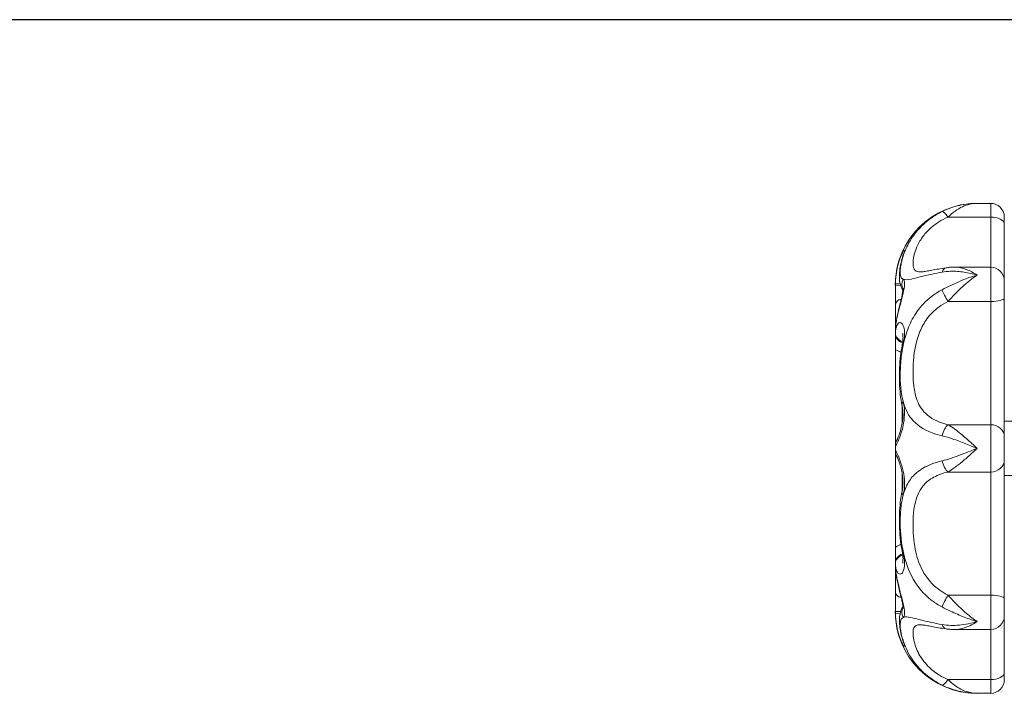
# Model space of a CAD drawing. Header units: millimetres. Extents: x 60394 to 199354, y 20895 to 166073.
# Tile 532 of 565: x 95098 to 95213, y 161250 to 161328. Entities that reach past the tile are written whole.
import ezdxf

# ---------------------------------------------------------------- set-up
doc = ezdxf.new("R2010")
doc.units = ezdxf.units.MM
doc.layers.add('UT_ZARIZENI - ZDROJ TEPLA', color=3, linetype='Continuous', lineweight=35)

msp = doc.modelspace()

# ---------------------------------------------------------------- linework, layer by layer
msp.add_line((97410.37, 161328.15), (94934.18, 161328.15))
at = {"layer": 'UT_ZARIZENI - ZDROJ TEPLA', "lineweight": 13}
for p, q in [((95209.48, 161306.73), (95211.07, 161306.73)), ((95211.07, 161305.13), (95211.07, 161306.73)), ((95206.09, 161305.13), (95211.07, 161305.13)), ((95211.07, 161305.13), (95211.07, 161299.29)), ((95212.66, 161305.14), (95212.66, 161304.34)), ((95212.66, 161302.66), (95212.66, 161304.34)), ((95212.66, 161297.7), (95212.66, 161302.66)), ((95206.88, 161299.29), (95211.07, 161299.29)), ((95211.07, 161295.28), (95211.07, 161299.29)), ((95200.51, 161297.39), (95199.96, 161297.4)), ((95212.66, 161297.7), (95212.66, 161295.69)), ((95199.96, 161297.2), (95199.96, 161294.82)), ((95200.56, 161297.2), (95199.96, 161297.2)), ((95206.09, 161295.28), (95211.07, 161295.28)), ((95211.07, 161295.28), (95211.07, 161280.91)), ((95212.66, 161293.71), (95212.66, 161295.69)), ((95199.96, 161294.82), (95199.96, 161291.8)), ((95212.66, 161280.66), (95212.66, 161293.71)), ((95199.96, 161291.8), (95199.96, 161291.44)), ((95199.96, 161291.44), (95199.96, 161289.76)), ((95199.96, 161289.76), (95199.96, 161278.41)), ((95200.75, 161281.11), (95200.75, 161283.07)), ((95212.66, 161281.33), (95219.01, 161281.33)), ((95206.09, 161280.91), (95211.07, 161280.91)), ((95211.07, 161275.39), (95211.07, 161280.91)), ((95212.66, 161279.53), (95212.66, 161280.66)), ((95212.66, 161279.53), (95212.66, 161276.77)), ((95199.96, 161278.41), (95199.96, 161277.9)), ((95199.96, 161277.9), (95199.96, 161266.55)), ((95212.66, 161275.65), (95212.66, 161276.77)), ((95212.66, 161262.6), (95212.66, 161275.65)), ((95200.75, 161273.23), (95200.75, 161275.19)), ((95206.09, 161275.39), (95211.07, 161275.39)), ((95211.07, 161275.39), (95211.07, 161261.03)), ((95212.66, 161274.98), (95219.01, 161274.98)), ((95199.96, 161266.55), (95199.96, 161264.86)), ((95199.96, 161264.86), (95199.96, 161264.5)), ((95199.96, 161264.5), (95199.96, 161261.48)), ((95212.66, 161260.61), (95212.66, 161262.6)), ((95199.96, 161261.48), (95199.96, 161259.1)), ((95206.09, 161261.03), (95211.07, 161261.03)), ((95211.07, 161257.02), (95211.07, 161261.03)), ((95212.66, 161260.61), (95212.66, 161258.6)), ((95199.96, 161259.1), (95200.56, 161259.1)), ((95199.96, 161258.9), (95200.51, 161258.92)), ((95212.66, 161253.65), (95212.66, 161258.6)), ((95206.88, 161257.02), (95211.07, 161257.02)), ((95211.07, 161257.02), (95211.07, 161251.18)), ((95212.66, 161251.96), (95212.66, 161253.65)), ((95212.66, 161251.96), (95212.66, 161251.16)), ((95206.09, 161251.18), (95211.07, 161251.18)), ((95211.07, 161249.58), (95211.07, 161251.18)), ((95209.48, 161249.58), (95211.07, 161249.58))]:
    msp.add_line(p, q, dxfattribs=at)
for centre, radius, start, end in [((95209.48, 161297.2), 9.53, 90, 180), ((95211.07, 161305.14), 1.59, 0, 90), ((95211.07, 161297.7), 1.59, 0, 90), ((95201.55, 161278.41), 1.59, 148.5965, 180), ((95201.55, 161277.9), 1.59, 180, 211.4014), ((95209.48, 161259.1), 9.53, 180, 270), ((95211.07, 161258.6), 1.59, 270, 0), ((95211.07, 161251.16), 1.59, 270, 0)]:
    msp.add_arc(centre, radius, start, end, dxfattribs=at)
for centre, major_axis, ratio, start_param, end_param in [((95206.09, 161304.34), (-0.7, 1.43), 0.243422, 5.174366, 6.234189), ((95211.07, 161304.34), (1.59, 0), 0.496133, 0, 1.570796), ((95202.29, 161299.92), (-1.52, 0.46), 0.792584, 6.117883, 6.283185), ((95206.09, 161297.64), (-0.23, 1.57), 0.47335, 0, 0.756484), ((95202.29, 161297.3), (-1.02, -1.22), 0.973041, 5.020434, 5.800547), ((95206.09, 161295.69), (0.76, -1.39), 0.129099, 3.885889, 4.945712), ((95211.07, 161295.69), (1.59, 0), 0.263124, 4.712389, 6.283185), ((95201.55, 161291.92), (-1.59, 0.05), 0.706954, 0, 0.020535), ((95208.35, 161291.78), (-8.39, 0.06), 0.813729, 6.265351, 6.289304), ((95201.55, 161291.56), (-1.59, 0.05), 0.706954, 0.021089, 1.105897), ((95201.55, 161291.44), (-1.59, 0), 0.707107, 0, 1.075158), ((95202.29, 161289.79), (-1.56, 0.28), 0.147842, 5.908808, 6.283185), ((95202.29, 161283.46), (-1.55, -0.35), 0.583503, 5.752329, 6.283185), ((95206.09, 161279.53), (0.43, 1.53), 0.425996, 0.580425, 1.640248), ((95211.07, 161279.53), (1.59, 0), 0.868247, 0, 1.570796), ((95201.55, 161278.41), (0, -1.59), 0.999783, 4.173803, 4.712112), ((95201.55, 161277.9), (0, 1.59), 0.999783, 1.571073, 2.109371), ((95206.09, 161276.77), (0.43, -1.53), 0.425996, 4.642937, 5.70276), ((95211.07, 161276.77), (1.59, 0), 0.868247, 4.712389, 6.283185), ((95202.29, 161272.84), (-1.55, 0.35), 0.583503, 0, 0.530856), ((95201.55, 161264.86), (-1.59, 0), 0.707107, 5.207963, 6.283185), ((95201.55, 161264.75), (-1.59, -0.05), 0.706954, 5.177241, 6.262096), ((95202.29, 161266.51), (-1.56, -0.28), 0.147842, 0, 0.374378), ((95208.35, 161264.52), (-8.39, -0.04), 0.813723, 6.279118, 6.303072), ((95201.55, 161264.38), (-1.59, -0.05), 0.706954, 6.26265, 6.283185), ((95206.09, 161260.61), (0.76, 1.39), 0.129099, 1.337474, 2.397296), ((95211.07, 161260.61), (1.59, 0), 0.263124, 0, 1.570796), ((95202.29, 161259), (1.02, -1.22), 0.973041, 3.624272, 4.404343), ((95206.09, 161258.66), (-0.23, -1.57), 0.47335, 5.526701, 6.283185), ((95202.29, 161256.38), (-1.52, -0.46), 0.792584, 0, 0.165302), ((95211.07, 161251.96), (1.59, 0), 0.496133, 4.712389, 6.283185), ((95206.09, 161251.96), (-0.7, -1.43), 0.243422, 0.048997, 1.108819)]:
    msp.add_ellipse(centre, major_axis=major_axis, ratio=ratio, start_param=start_param, end_param=end_param, dxfattribs=at)
for points, knots in [([(95209.48, 161306.73), (95209.14, 161306.73), (95208.8, 161306.71), (95208.11, 161306.63), (95207.77, 161306.57), (95207.43, 161306.49), (95207.09, 161306.41), (95206.75, 161306.31), (95206.07, 161306.07), (95205.74, 161305.93), (95205.41, 161305.77)], [-0.3777424, -0.3777424, -0.3777424, -0.3777424, -0.2833068, -0.2833068, -0.1888712, -0.1888712, -0.1888712, -0.0944356, -0.0944356, 0, 0, 0, 0]), ([(95206.09, 161305.13), (95206.36, 161305.39), (95206.64, 161305.63), (95207.2, 161306.03), (95207.49, 161306.2), (95207.77, 161306.33), (95208.05, 161306.46), (95208.34, 161306.56), (95208.91, 161306.69), (95209.2, 161306.73), (95209.48, 161306.73)], [0, 0, 0, 0, 0.0944356, 0.0944356, 0.1888712, 0.1888712, 0.1888712, 0.2833068, 0.2833068, 0.3777424, 0.3777424, 0.3777424, 0.3777424]), ([(95205.41, 161305.77), (95204.95, 161305.55), (95204.52, 161305.29), (95203.48, 161304.55), (95202.93, 161304.03), (95202.08, 161303.02), (95201.75, 161302.53), (95201.21, 161301.54), (95201, 161301.03), (95200.86, 161300.57)], [-2.1460234, -2.1460234, -2.1460234, -2.1460234, -2.0157544, -2.0157544, -1.807324, -1.807324, -1.6249806, -1.6249806, -1.4189599, -1.4189599, -1.4189599, -1.4189599]), ([(95202.89, 161298.73), (95202.61, 161298.73), (95202.41, 161298.78), (95202.07, 161299.05), (95202, 161299.34), (95202.02, 161300.01), (95202.05, 161300.28), (95202.23, 161301.09), (95202.44, 161301.71), (95203.04, 161302.7), (95203.31, 161303.07), (95204.02, 161303.83), (95204.48, 161304.22), (95205.35, 161304.77), (95205.71, 161304.96), (95206.09, 161305.13)], [0.504824, 0.504824, 0.504824, 0.504824, 0.734542, 0.734542, 1.095703, 1.095703, 1.293484, 1.293484, 1.624981, 1.624981, 1.807324, 1.807324, 2.015754, 2.015754, 2.146023, 2.146023, 2.146023, 2.146023]), ([(95200.86, 161300.57), (95200.95, 161300.86), (95201.01, 161301.07), (95201.03, 161301.28), (95200.99, 161301.28), (95200.86, 161301.1), (95200.79, 161300.98), (95200.71, 161300.81), (95200.61, 161300.6), (95200.5, 161300.33), (95200.23, 161299.49), (95200.08, 161298.84), (95199.98, 161297.89), (95199.97, 161297.64), (95199.96, 161297.4)], [-0.705136, -0.705136, -0.705136, -0.705136, -0.5769017, -0.5769017, -0.4463119, -0.4463119, -0.352568, -0.352568, -0.352568, -0.2406046, -0.2406046, -0.0614632, -0.0614632, 0, 0, 0, 0]), ([(95200.83, 161296.59), (95200.78, 161296.67), (95200.74, 161296.75), (95200.55, 161297.14), (95200.49, 161297.43), (95200.42, 161297.96), (95200.42, 161298.21), (95200.44, 161298.73), (95200.47, 161299), (95200.56, 161299.57), (95200.63, 161299.88), (95200.74, 161300.26), (95200.76, 161300.32), (95200.77, 161300.38)], [-0.6149165, -0.6149165, -0.6149165, -0.6149165, -0.5806635, -0.5806635, -0.4420477, -0.4420477, -0.3034319, -0.3034319, -0.164816, -0.164816, -0.0262002, -0.0262002, 0, 0, 0, 0]), ([(95200.86, 161300.57), (95200.77, 161300.29), (95200.7, 161300.03), (95200.6, 161299.56), (95200.56, 161299.35), (95200.54, 161299.15)], [-1.4189599, -1.4189599, -1.4189599, -1.4189599, -1.2934836, -1.2934836, -1.1722699, -1.1722699, -1.1722699, -1.1722699]), ([(95200.77, 161300.38), (95200.8, 161300.46), (95200.82, 161300.52), (95200.84, 161300.62), (95200.85, 161300.66), (95200.86, 161300.69), (95200.86, 161300.69), (95200.86, 161300.69)], [-0.70513598, -0.70513598, -0.70513598, -0.70513598, -0.66487776, -0.66487776, -0.62461954, -0.62461954, -0.60899666, -0.60899666, -0.60899666, -0.60899666]), ([(95200.54, 161299.15), (95200.53, 161299.03), (95200.52, 161298.92), (95200.51, 161298.31), (95200.59, 161298.01), (95200.85, 161297.88), (95200.85, 161297.88), (95200.86, 161297.88)], [-1.1722699, -1.1722699, -1.1722699, -1.1722699, -1.0957033, -1.0957033, -0.7345416, -0.7345416, -0.7278011, -0.7278011, -0.7278011, -0.7278011]), ([(95200.86, 161297.88), (95201.05, 161297.79), (95201.35, 161297.8), (95202.39, 161298.02), (95203.21, 161298.26), (95204.61, 161298.56), (95205, 161298.64), (95205.41, 161298.71)], [-0.7278011, -0.7278011, -0.7278011, -0.7278011, -0.4506795, -0.4506795, -0.1169483, -0.1169483, 0, 0, 0, 0]), ([(95202.89, 161298.73), (95202.92, 161298.73), (95203, 161298.73), (95203.24, 161298.76), (95203.39, 161298.78), (95203.76, 161298.85), (95203.97, 161298.89), (95204.44, 161298.97), (95204.7, 161299.02), (95205.25, 161299.12), (95205.55, 161299.17), (95205.86, 161299.21)], [-0.5048243, -0.5048243, -0.5048243, -0.5048243, -0.4038594, -0.4038594, -0.3028946, -0.3028946, -0.2019297, -0.2019297, -0.1009649, -0.1009649, 0, 0, 0, 0]), ([(95205.41, 161298.71), (95205.73, 161298.77), (95206.06, 161298.8), (95206.92, 161298.82), (95207.46, 161298.78), (95208.49, 161298.61), (95208.99, 161298.5), (95209.48, 161298.36)], [-0.3763597, -0.3763597, -0.3763597, -0.3763597, -0.2836954, -0.2836954, -0.1354324, -0.1354324, 0.0013827, 0.0013827, 0.0013827, 0.0013827]), ([(95205.86, 161299.21), (95205.92, 161299.22), (95205.99, 161299.23), (95206.13, 161299.25), (95206.2, 161299.26), (95206.33, 161299.27), (95206.4, 161299.27), (95206.54, 161299.28), (95206.61, 161299.28), (95206.74, 161299.29), (95206.81, 161299.29), (95206.88, 161299.29)], [-0.37635968, -0.37635968, -0.37635968, -0.37635968, -0.35852549, -0.35852549, -0.34069129, -0.34069129, -0.3228571, -0.3228571, -0.30502291, -0.30502291, -0.28718872, -0.28718872, -0.28718872, -0.28718872]), ([(95209.48, 161298.36), (95209.07, 161298.63), (95208.65, 161298.85), (95207.79, 161299.18), (95207.35, 161299.28), (95206.9, 161299.29), (95206.89, 161299.29), (95206.88, 161299.29)], [-0.0013827, -0.0013827, -0.0013827, -0.0013827, 0.1354324, 0.1354324, 0.2836954, 0.2836954, 0.2871887, 0.2871887, 0.2871887, 0.2871887]), ([(95199.96, 161291.94), (95199.97, 161292.1), (95199.98, 161292.26), (95200.03, 161292.72), (95200.08, 161293.02), (95200.2, 161293.63), (95200.28, 161293.95), (95200.47, 161294.73), (95200.6, 161295.2), (95200.82, 161296.05), (95200.91, 161296.45), (95201.03, 161297.21), (95201.04, 161297.53), (95200.95, 161297.8), (95200.91, 161297.85), (95200.86, 161297.88)], [-0.7051622, -0.7051622, -0.7051622, -0.7051622, -0.6506958, -0.6506958, -0.5635495, -0.5635495, -0.4780879, -0.4780879, -0.3502388, -0.3502388, -0.226747, -0.226747, -0.0722045, -0.0722045, 0, 0, 0, 0]), ([(95199.96, 161297.4), (95199.96, 161297.36), (95199.96, 161297.33), (95199.96, 161297.27), (95199.96, 161297.23), (95199.96, 161297.2)], [-0.0165259, -0.0165259, -0.0165259, -0.0165259, -0.00826295, -0.00826295, 0, 0, 0, 0]), ([(95209.48, 161298.36), (95209.14, 161298.26), (95208.8, 161298.15), (95208.11, 161297.9), (95207.77, 161297.76), (95207.43, 161297.62), (95207.09, 161297.47), (95206.75, 161297.31), (95206.07, 161296.99), (95205.74, 161296.82), (95205.41, 161296.65)], [-0.3777424, -0.3777424, -0.3777424, -0.3777424, -0.2833068, -0.2833068, -0.1888712, -0.1888712, -0.1888712, -0.0944356, -0.0944356, 0, 0, 0, 0]), ([(95206.09, 161295.28), (95206.36, 161295.57), (95206.64, 161295.87), (95207.2, 161296.45), (95207.49, 161296.73), (95207.77, 161296.99), (95208.05, 161297.25), (95208.34, 161297.5), (95208.91, 161297.96), (95209.2, 161298.17), (95209.48, 161298.36)], [0, 0, 0, 0, 0.0944356, 0.0944356, 0.1888712, 0.1888712, 0.1888712, 0.2833068, 0.2833068, 0.3777424, 0.3777424, 0.3777424, 0.3777424]), ([(95199.96, 161291.96), (95199.98, 161292.42), (95200.04, 161292.91), (95200.22, 161293.81), (95200.31, 161294.22), (95200.5, 161294.98), (95200.58, 161295.33), (95200.71, 161295.9), (95200.76, 161296.13), (95200.82, 161296.46), (95200.83, 161296.58), (95200.85, 161296.73), (95200.85, 161296.77), (95200.84, 161296.79), (95200.84, 161296.79), (95200.84, 161296.79)], [-0.7051622, -0.7051622, -0.7051622, -0.7051622, -0.5641298, -0.5641298, -0.4450694, -0.4450694, -0.3365263, -0.3365263, -0.2477562, -0.2477562, -0.1810906, -0.1810906, -0.1309694, -0.1309694, -0.1185264, -0.1185264, -0.1185264, -0.1185264]), ([(95205.41, 161296.65), (95204.95, 161296.42), (95204.52, 161296.14), (95203.48, 161295.33), (95202.93, 161294.74), (95202.08, 161293.52), (95201.75, 161292.9), (95201.21, 161291.58), (95201, 161290.85), (95200.86, 161290.14)], [-2.1460244, -2.1460244, -2.1460244, -2.1460244, -2.0157528, -2.0157528, -1.8073184, -1.8073184, -1.6249672, -1.6249672, -1.4189608, -1.4189608, -1.4189608, -1.4189608]), ([(95200.63, 161295.54), (95200.57, 161295.53), (95200.51, 161295.52), (95200.35, 161295.46), (95200.25, 161295.41), (95200.1, 161295.26), (95200.05, 161295.18), (95199.98, 161295.01), (95199.96, 161294.92), (95199.96, 161294.82), (95199.96, 161294.82), (95199.96, 161294.82)], [-0.1762544, -0.1762544, -0.1762544, -0.1762544, -0.1501071, -0.1501071, -0.0973898, -0.0973898, -0.0498203, -0.0498203, 0, 0, 0.0006261, 0.0006261, 0.0006261, 0.0006261]), ([(95206.09, 161280.91), (95205.75, 161280.99), (95205.42, 161281.09), (95204.25, 161281.55), (95203.57, 161282.03), (95202.7, 161283.17), (95202.45, 161283.78), (95202.07, 161285.31), (95202, 161286.26), (95202.02, 161287.81), (95202.05, 161288.37), (95202.23, 161289.89), (95202.44, 161290.87), (95203.04, 161292.3), (95203.31, 161292.8), (95204.02, 161293.77), (95204.48, 161294.24), (95205.35, 161294.88), (95205.71, 161295.09), (95206.09, 161295.28)], [0, 0, 0, 0, 0.117115, 0.117115, 0.450808, 0.450808, 0.734665, 0.734665, 1.095777, 1.095777, 1.293518, 1.293518, 1.624967, 1.624967, 1.807318, 1.807318, 2.015753, 2.015753, 2.146024, 2.146024, 2.146024, 2.146024]), ([(95200.86, 161290.14), (95200.95, 161290.61), (95201.01, 161291.07), (95201.03, 161291.8), (95201, 161292.08), (95200.86, 161292.56), (95200.74, 161292.73), (95200.49, 161292.85), (95200.37, 161292.82), (95200.16, 161292.6), (95200.08, 161292.41), (95199.99, 161291.98), (95199.97, 161291.79), (95199.96, 161291.58)], [-0.7051622, -0.7051622, -0.7051622, -0.7051622, -0.5682719, -0.5682719, -0.4559119, -0.4559119, -0.3174408, -0.3174408, -0.193569, -0.193569, -0.0744496, -0.0744496, 0, 0, 0, 0]), ([(95199.96, 161291.8), (95199.96, 161291.82), (95199.96, 161291.85), (95199.96, 161291.89), (95199.96, 161291.92), (95199.96, 161291.94)], [-0.0165259, -0.0165259, -0.0165259, -0.0165259, -0.00826295, -0.00826295, 0, 0, 0, 0]), ([(95199.96, 161291.58), (95199.96, 161291.56), (95199.96, 161291.53), (95199.96, 161291.49), (95199.96, 161291.46), (95199.96, 161291.44)], [-0.0165259, -0.0165259, -0.0165259, -0.0165259, -0.00826295, -0.00826295, 0, 0, 0, 0]), ([(95200.73, 161290.07), (95200.78, 161290.31), (95200.81, 161290.54), (95200.84, 161290.91), (95200.85, 161291.05), (95200.84, 161291.28), (95200.84, 161291.37), (95200.82, 161291.49), (95200.81, 161291.53), (95200.81, 161291.54), (95200.8, 161291.54), (95200.8, 161291.54)], [-0.7051622, -0.7051622, -0.7051622, -0.7051622, -0.620048, -0.620048, -0.5509744, -0.5509744, -0.4896974, -0.4896974, -0.4324546, -0.4324546, -0.4229334, -0.4229334, -0.4229334, -0.4229334]), ([(95200.62, 161289.35), (95200.56, 161289.38), (95200.51, 161289.4), (95200.35, 161289.47), (95200.25, 161289.51), (95200.1, 161289.59), (95200.05, 161289.63), (95199.98, 161289.69), (95199.96, 161289.72), (95199.96, 161289.76), (95199.96, 161289.76), (95199.96, 161289.76)], [-0.1741701, -0.1741701, -0.1741701, -0.1741701, -0.1500459, -0.1500459, -0.0971508, -0.0971508, -0.0497749, -0.0497749, 0, 0, 0.0006381, 0.0006381, 0.0006381, 0.0006381]), ([(95200.74, 161283.12), (95200.65, 161283.55), (95200.58, 161283.99), (95200.48, 161284.88), (95200.45, 161285.33), (95200.42, 161286.24), (95200.42, 161286.7), (95200.45, 161287.63), (95200.48, 161288.11), (95200.57, 161289.08), (95200.64, 161289.57), (95200.73, 161290.07)], [-0.6930792, -0.6930792, -0.6930792, -0.6930792, -0.5544634, -0.5544634, -0.4158475, -0.4158475, -0.2772317, -0.2772317, -0.1386158, -0.1386158, 0, 0, 0, 0]), ([(95200.85, 161290.13), (95200.77, 161289.7), (95200.7, 161289.27), (95200.57, 161288.18), (95200.53, 161287.52), (95200.51, 161285.73), (95200.59, 161284.65), (95200.85, 161283.66), (95200.85, 161283.64), (95200.86, 161283.62)], [-1.4185972, -1.4185972, -1.4185972, -1.4185972, -1.2935176, -1.2935176, -1.0957775, -1.0957775, -0.7346647, -0.7346647, -0.727801, -0.727801, -0.727801, -0.727801]), ([(95199.96, 161278.41), (95199.97, 161278.41), (95199.98, 161278.43), (95200.08, 161278.59), (95200.23, 161278.88), (95200.5, 161279.55), (95200.61, 161279.85), (95200.71, 161280.19), (95200.79, 161280.47), (95200.86, 161280.78), (95200.99, 161281.54), (95201.03, 161282), (95201.01, 161282.88), (95200.95, 161283.28), (95200.86, 161283.62)], [-0.705136, -0.705136, -0.705136, -0.705136, -0.6436727, -0.6436727, -0.4645313, -0.4645313, -0.352568, -0.352568, -0.352568, -0.2588241, -0.2588241, -0.1282342, -0.1282342, 0, 0, 0, 0]), ([(95200.86, 161283.62), (95201.05, 161282.88), (95201.35, 161282.2), (95202.39, 161280.91), (95203.21, 161280.35), (95204.61, 161279.82), (95205, 161279.7), (95205.41, 161279.61)], [-0.727801, -0.727801, -0.727801, -0.727801, -0.4508082, -0.4508082, -0.1171148, -0.1171148, 0, 0, 0, 0]), ([(95200.17, 161279.18), (95200.17, 161279.18), (95200.17, 161279.19), (95200.2, 161279.24), (95200.22, 161279.3), (95200.3, 161279.5), (95200.37, 161279.66), (95200.5, 161280.06), (95200.58, 161280.31), (95200.7, 161280.81), (95200.75, 161281.07), (95200.82, 161281.55), (95200.84, 161281.77), (95200.85, 161282.17), (95200.84, 161282.36), (95200.82, 161282.71), (95200.79, 161282.87), (95200.76, 161283.05), (95200.75, 161283.09), (95200.74, 161283.12)], [-0.6409224, -0.6409224, -0.6409224, -0.6409224, -0.6122318, -0.6122318, -0.5490007, -0.5490007, -0.4535216, -0.4535216, -0.3464107, -0.3464107, -0.2478487, -0.2478487, -0.1658372, -0.1658372, -0.0921779, -0.0921779, -0.0170023, -0.0170023, 0, 0, 0, 0]), ([(95209.48, 161278.15), (95209.07, 161278.53), (95208.65, 161278.92), (95207.79, 161279.68), (95207.35, 161280.05), (95206.63, 161280.58), (95206.36, 161280.76), (95206.09, 161280.91)], [-0.0013827, -0.0013827, -0.0013827, -0.0013827, 0.1354324, 0.1354324, 0.2836954, 0.2836954, 0.3763597, 0.3763597, 0.3763597, 0.3763597]), ([(95205.41, 161279.61), (95205.73, 161279.53), (95206.06, 161279.43), (95206.92, 161279.16), (95207.46, 161278.96), (95208.49, 161278.56), (95208.99, 161278.35), (95209.48, 161278.15)], [-0.3763597, -0.3763597, -0.3763597, -0.3763597, -0.2836954, -0.2836954, -0.1354324, -0.1354324, 0.0013827, 0.0013827, 0.0013827, 0.0013827]), ([(95199.96, 161278.41), (95199.96, 161278.41), (95199.96, 161278.41), (95199.96, 161278.41), (95199.96, 161278.41), (95199.96, 161278.41)], [-0.0165259, -0.0165259, -0.0165259, -0.0165259, -0.00826295, -0.00826295, 0, 0, 0, 0]), ([(95199.96, 161277.9), (95199.96, 161277.9), (95199.96, 161277.9), (95199.96, 161277.9), (95199.96, 161277.9), (95199.96, 161277.9)], [-0.0165259, -0.0165259, -0.0165259, -0.0165259, -0.00826295, -0.00826295, 0, 0, 0, 0]), ([(95200.86, 161272.68), (95200.95, 161273.02), (95201.01, 161273.43), (95201.03, 161274.27), (95201, 161274.71), (95200.86, 161275.59), (95200.74, 161276.03), (95200.49, 161276.77), (95200.37, 161277.07), (95200.16, 161277.54), (95200.08, 161277.71), (95199.99, 161277.86), (95199.97, 161277.89), (95199.96, 161277.9)], [-0.705136, -0.705136, -0.705136, -0.705136, -0.5765835, -0.5765835, -0.4539853, -0.4539853, -0.3172874, -0.3172874, -0.193569, -0.193569, -0.0744496, -0.0744496, 0, 0, 0, 0]), ([(95209.48, 161278.15), (95209.14, 161278.01), (95208.8, 161277.87), (95208.11, 161277.6), (95207.77, 161277.46), (95207.43, 161277.34), (95207.09, 161277.21), (95206.75, 161277.09), (95206.07, 161276.87), (95205.74, 161276.78), (95205.41, 161276.7)], [-0.3777424, -0.3777424, -0.3777424, -0.3777424, -0.2833068, -0.2833068, -0.1888712, -0.1888712, -0.1888712, -0.0944356, -0.0944356, 0, 0, 0, 0]), ([(95206.09, 161275.39), (95206.36, 161275.55), (95206.64, 161275.73), (95207.2, 161276.15), (95207.49, 161276.38), (95207.77, 161276.61), (95208.05, 161276.85), (95208.34, 161277.11), (95208.91, 161277.62), (95209.2, 161277.89), (95209.48, 161278.15)], [0, 0, 0, 0, 0.0944356, 0.0944356, 0.1888712, 0.1888712, 0.1888712, 0.2833068, 0.2833068, 0.3777424, 0.3777424, 0.3777424, 0.3777424]), ([(95200.74, 161273.18), (95200.78, 161273.34), (95200.81, 161273.51), (95200.84, 161273.88), (95200.85, 161274.06), (95200.84, 161274.45), (95200.83, 161274.64), (95200.78, 161275.05), (95200.74, 161275.26), (95200.65, 161275.71), (95200.59, 161275.93), (95200.46, 161276.37), (95200.39, 161276.58), (95200.26, 161276.91), (95200.21, 161277.04), (95200.17, 161277.11), (95200.17, 161277.12), (95200.17, 161277.12)], [-0.705136, -0.705136, -0.705136, -0.705136, -0.6229082, -0.6229082, -0.5471707, -0.5471707, -0.4738142, -0.4738142, -0.3939213, -0.3939213, -0.3012222, -0.3012222, -0.196635, -0.196635, -0.0935351, -0.0935351, -0.0642136, -0.0642136, -0.0642136, -0.0642136]), ([(95205.41, 161276.7), (95204.95, 161276.59), (95204.52, 161276.45), (95203.48, 161276.04), (95202.93, 161275.72), (95202.08, 161275.01), (95201.75, 161274.63), (95201.21, 161273.75), (95201, 161273.23), (95200.86, 161272.68)], [-2.1460234, -2.1460234, -2.1460234, -2.1460234, -2.0157544, -2.0157544, -1.807324, -1.807324, -1.6249806, -1.6249806, -1.4189599, -1.4189599, -1.4189599, -1.4189599]), ([(95206.09, 161261.03), (95205.75, 161261.19), (95205.43, 161261.38), (95204.26, 161262.21), (95203.58, 161263.02), (95202.7, 161264.69), (95202.45, 161265.51), (95202.07, 161267.38), (95202, 161268.42), (95202.02, 161269.95), (95202.05, 161270.48), (95202.23, 161271.81), (95202.44, 161272.59), (95203.04, 161273.61), (95203.31, 161273.94), (95204.02, 161274.56), (95204.48, 161274.83), (95205.35, 161275.19), (95205.71, 161275.3), (95206.09, 161275.39)], [0, 0, 0, 0, 0.116948, 0.116948, 0.45068, 0.45068, 0.734542, 0.734542, 1.095703, 1.095703, 1.293484, 1.293484, 1.624981, 1.624981, 1.807324, 1.807324, 2.015754, 2.015754, 2.146023, 2.146023, 2.146023, 2.146023]), ([(95200.73, 161266.23), (95200.64, 161266.73), (95200.57, 161267.22), (95200.48, 161268.2), (95200.45, 161268.67), (95200.42, 161269.61), (95200.42, 161270.07), (95200.45, 161270.98), (95200.48, 161271.42), (95200.58, 161272.31), (95200.65, 161272.75), (95200.74, 161273.18)], [-0.6930792, -0.6930792, -0.6930792, -0.6930792, -0.5544634, -0.5544634, -0.4158475, -0.4158475, -0.2772317, -0.2772317, -0.1386158, -0.1386158, 0, 0, 0, 0]), ([(95200.86, 161272.68), (95200.77, 161272.34), (95200.7, 161271.99), (95200.57, 161271.06), (95200.53, 161270.47), (95200.51, 161268.7), (95200.59, 161267.49), (95200.85, 161266.21), (95200.85, 161266.19), (95200.86, 161266.17)], [-1.4189599, -1.4189599, -1.4189599, -1.4189599, -1.2934836, -1.2934836, -1.0957033, -1.0957033, -0.7345416, -0.7345416, -0.7278011, -0.7278011, -0.7278011, -0.7278011]), ([(95199.96, 161266.55), (95199.96, 161266.55), (95199.96, 161266.55), (95199.96, 161266.58), (95199.98, 161266.61), (95200.05, 161266.67), (95200.1, 161266.71), (95200.25, 161266.79), (95200.35, 161266.83), (95200.51, 161266.9), (95200.56, 161266.93), (95200.62, 161266.95)], [-0.7816833, -0.7816833, -0.7816833, -0.7816833, -0.7809437, -0.7809437, -0.7232581, -0.7232581, -0.6683526, -0.6683526, -0.6070509, -0.6070509, -0.5790927, -0.5790927, -0.5790927, -0.5790927]), ([(95199.96, 161264.72), (95199.97, 161264.51), (95199.99, 161264.31), (95200.08, 161263.9), (95200.16, 161263.72), (95200.34, 161263.51), (95200.44, 161263.47), (95200.59, 161263.49), (95200.65, 161263.52), (95200.71, 161263.57), (95200.79, 161263.65), (95200.86, 161263.78), (95201, 161264.23), (95201.04, 161264.61), (95200.99, 161265.4), (95200.93, 161265.78), (95200.86, 161266.17)], [-0.7051622, -0.7051622, -0.7051622, -0.7051622, -0.6289419, -0.6289419, -0.5157521, -0.5157521, -0.4153392, -0.4153392, -0.3525811, -0.3525811, -0.3525811, -0.2584069, -0.2584069, -0.1118757, -0.1118757, 0, 0, 0, 0]), ([(95200.8, 161264.76), (95200.8, 161264.76), (95200.81, 161264.78), (95200.82, 161264.85), (95200.83, 161264.91), (95200.84, 161265.07), (95200.85, 161265.18), (95200.84, 161265.43), (95200.83, 161265.58), (95200.79, 161265.9), (95200.76, 161266.06), (95200.73, 161266.23)], [-0.2822288, -0.2822288, -0.2822288, -0.2822288, -0.238288, -0.238288, -0.1830508, -0.1830508, -0.1238617, -0.1238617, -0.0594754, -0.0594754, 0, 0, 0, 0]), ([(95200.86, 161266.17), (95201.05, 161265.2), (95201.35, 161264.23), (95202.39, 161262.18), (95203.21, 161261.16), (95204.61, 161260.1), (95205, 161259.86), (95205.41, 161259.65)], [-0.7278011, -0.7278011, -0.7278011, -0.7278011, -0.4506795, -0.4506795, -0.1169483, -0.1169483, 0, 0, 0, 0]), ([(95199.96, 161264.86), (95199.96, 161264.84), (95199.96, 161264.82), (95199.96, 161264.77), (95199.96, 161264.75), (95199.96, 161264.72)], [-0.0165259, -0.0165259, -0.0165259, -0.0165259, -0.00826295, -0.00826295, 0, 0, 0, 0]), ([(95199.96, 161264.36), (95199.96, 161264.38), (95199.96, 161264.41), (95199.96, 161264.45), (95199.96, 161264.48), (95199.96, 161264.5)], [-0.0165259, -0.0165259, -0.0165259, -0.0165259, -0.00826295, -0.00826295, 0, 0, 0, 0]), ([(95200.86, 161258.43), (95200.95, 161258.47), (95201.01, 161258.63), (95201.03, 161259.1), (95201, 161259.38), (95200.86, 161260.1), (95200.74, 161260.57), (95200.49, 161261.5), (95200.37, 161261.96), (95200.16, 161262.85), (95200.08, 161263.27), (95199.99, 161263.92), (95199.97, 161264.15), (95199.96, 161264.36)], [-0.7051622, -0.7051622, -0.7051622, -0.7051622, -0.5682719, -0.5682719, -0.4559119, -0.4559119, -0.3174408, -0.3174408, -0.193569, -0.193569, -0.0744496, -0.0744496, 0, 0, 0, 0]), ([(95200.84, 161259.51), (95200.84, 161259.51), (95200.85, 161259.52), (95200.84, 161259.59), (95200.84, 161259.64), (95200.83, 161259.79), (95200.81, 161259.89), (95200.77, 161260.15), (95200.73, 161260.32), (95200.64, 161260.74), (95200.58, 161260.99), (95200.43, 161261.59), (95200.35, 161261.93), (95200.18, 161262.68), (95200.1, 161263.08), (95200, 161263.77), (95199.97, 161264.06), (95199.96, 161264.34)], [-0.5866358, -0.5866358, -0.5866358, -0.5866358, -0.5518587, -0.5518587, -0.508178, -0.508178, -0.4541491, -0.4541491, -0.3867103, -0.3867103, -0.3025572, -0.3025572, -0.2006644, -0.2006644, -0.0859253, -0.0859253, 0, 0, 0, 0]), ([(95199.96, 161261.48), (95199.96, 161261.48), (95199.96, 161261.48), (95199.96, 161261.39), (95199.98, 161261.29), (95200.05, 161261.12), (95200.1, 161261.04), (95200.25, 161260.9), (95200.35, 161260.84), (95200.51, 161260.79), (95200.57, 161260.77), (95200.63, 161260.77)], [-0.7823026, -0.7823026, -0.7823026, -0.7823026, -0.781576, -0.781576, -0.7237568, -0.7237568, -0.6685498, -0.6685498, -0.6073684, -0.6073684, -0.5770243, -0.5770243, -0.5770243, -0.5770243]), ([(95209.48, 161257.95), (95209.07, 161258.22), (95208.65, 161258.54), (95207.79, 161259.28), (95207.35, 161259.71), (95206.63, 161260.44), (95206.36, 161260.73), (95206.09, 161261.03)], [-0.0013827, -0.0013827, -0.0013827, -0.0013827, 0.1354324, 0.1354324, 0.2836954, 0.2836954, 0.3763597, 0.3763597, 0.3763597, 0.3763597]), ([(95200.77, 161255.92), (95200.67, 161256.25), (95200.6, 161256.56), (95200.49, 161257.15), (95200.46, 161257.42), (95200.42, 161257.95), (95200.42, 161258.2), (95200.46, 161258.72), (95200.51, 161259), (95200.68, 161259.43), (95200.75, 161259.57), (95200.83, 161259.71)], [-0.6930792, -0.6930792, -0.6930792, -0.6930792, -0.5544634, -0.5544634, -0.4158475, -0.4158475, -0.2772317, -0.2772317, -0.1386158, -0.1386158, -0.0786983, -0.0786983, -0.0786983, -0.0786983]), ([(95205.41, 161259.65), (95205.73, 161259.48), (95206.06, 161259.32), (95206.92, 161258.9), (95207.46, 161258.67), (95208.49, 161258.26), (95208.99, 161258.09), (95209.48, 161257.95)], [-0.3763597, -0.3763597, -0.3763597, -0.3763597, -0.2836954, -0.2836954, -0.1354324, -0.1354324, 0.0013827, 0.0013827, 0.0013827, 0.0013827]), ([(95199.96, 161259.1), (95199.96, 161259.07), (95199.96, 161259.04), (95199.96, 161258.97), (95199.96, 161258.94), (95199.96, 161258.9)], [-0.0165259, -0.0165259, -0.0165259, -0.0165259, -0.00826295, -0.00826295, 0, 0, 0, 0]), ([(95199.96, 161258.9), (95199.97, 161258.66), (95199.98, 161258.41), (95200.08, 161257.46), (95200.23, 161256.81), (95200.5, 161255.98), (95200.61, 161255.7), (95200.71, 161255.5), (95200.79, 161255.33), (95200.86, 161255.2), (95200.99, 161255.02), (95201.03, 161255.03), (95201.01, 161255.24), (95200.95, 161255.44), (95200.86, 161255.73)], [-0.705136, -0.705136, -0.705136, -0.705136, -0.6436727, -0.6436727, -0.4645313, -0.4645313, -0.352568, -0.352568, -0.352568, -0.2588241, -0.2588241, -0.1282342, -0.1282342, 0, 0, 0, 0]), ([(95200.86, 161258.43), (95200.77, 161258.39), (95200.7, 161258.32), (95200.57, 161258.1), (95200.53, 161257.91), (95200.51, 161257.21), (95200.59, 161256.57), (95200.85, 161255.76), (95200.85, 161255.74), (95200.86, 161255.73)], [-1.4189608, -1.4189608, -1.4189608, -1.4189608, -1.2935176, -1.2935176, -1.0957775, -1.0957775, -0.7346647, -0.7346647, -0.727801, -0.727801, -0.727801, -0.727801]), ([(95205.41, 161257.59), (95204.95, 161257.67), (95204.52, 161257.76), (95203.48, 161257.99), (95202.93, 161258.13), (95202.08, 161258.35), (95201.75, 161258.42), (95201.21, 161258.5), (95201, 161258.49), (95200.86, 161258.43)], [-2.1460244, -2.1460244, -2.1460244, -2.1460244, -2.0157528, -2.0157528, -1.8073184, -1.8073184, -1.6249672, -1.6249672, -1.4189608, -1.4189608, -1.4189608, -1.4189608]), ([(95206.09, 161251.18), (95205.75, 161251.32), (95205.42, 161251.49), (95204.25, 161252.21), (95203.57, 161252.87), (95202.7, 161254.1), (95202.45, 161254.65), (95202.07, 161255.76), (95202, 161256.29), (95202.02, 161256.9), (95202.05, 161257.08), (95202.23, 161257.45), (95202.44, 161257.56), (95202.85, 161257.58), (95202.87, 161257.58), (95202.89, 161257.58)], [0, 0, 0, 0, 0.117115, 0.117115, 0.450808, 0.450808, 0.734665, 0.734665, 1.095777, 1.095777, 1.293518, 1.293518, 1.624967, 1.624967, 1.641794, 1.641794, 1.641794, 1.641794]), ([(95205.86, 161257.09), (95205.55, 161257.13), (95205.25, 161257.18), (95204.69, 161257.28), (95204.43, 161257.33), (95203.97, 161257.42), (95203.76, 161257.46), (95203.39, 161257.52), (95203.24, 161257.54), (95203, 161257.57), (95202.92, 161257.58), (95202.89, 161257.58)], [-2.1460244, -2.1460244, -2.1460244, -2.1460244, -2.0451784, -2.0451784, -1.9443324, -1.9443324, -1.8434864, -1.8434864, -1.7426405, -1.7426405, -1.6417945, -1.6417945, -1.6417945, -1.6417945]), ([(95209.48, 161257.95), (95209.14, 161257.85), (95208.8, 161257.76), (95208.11, 161257.62), (95207.77, 161257.57), (95207.43, 161257.54), (95207.09, 161257.5), (95206.75, 161257.49), (95206.07, 161257.51), (95205.74, 161257.54), (95205.41, 161257.59)], [-0.3777424, -0.3777424, -0.3777424, -0.3777424, -0.2833068, -0.2833068, -0.1888712, -0.1888712, -0.1888712, -0.0944356, -0.0944356, 0, 0, 0, 0]), ([(95206.88, 161257.02), (95206.89, 161257.02), (95206.91, 161257.02), (95207.2, 161257.02), (95207.49, 161257.06), (95207.77, 161257.14), (95208.05, 161257.22), (95208.34, 161257.32), (95208.91, 161257.6), (95209.2, 161257.76), (95209.48, 161257.95)], [0.089171, 0.089171, 0.089171, 0.089171, 0.0944356, 0.0944356, 0.1888712, 0.1888712, 0.1888712, 0.2833068, 0.2833068, 0.3777424, 0.3777424, 0.3777424, 0.3777424]), ([(95206.88, 161257.02), (95206.81, 161257.02), (95206.74, 161257.02), (95206.61, 161257.02), (95206.54, 161257.02), (95206.4, 161257.03), (95206.33, 161257.04), (95206.2, 161257.05), (95206.13, 161257.05), (95205.99, 161257.07), (95205.92, 161257.08), (95205.86, 161257.09)], [-0.08917096, -0.08917096, -0.08917096, -0.08917096, -0.07133677, -0.07133677, -0.05350258, -0.05350258, -0.03566839, -0.03566839, -0.01783419, -0.01783419, 0, 0, 0, 0]), ([(95200.86, 161255.61), (95200.86, 161255.61), (95200.86, 161255.61), (95200.86, 161255.62), (95200.86, 161255.64), (95200.84, 161255.7), (95200.82, 161255.75), (95200.8, 161255.85), (95200.79, 161255.88), (95200.77, 161255.92)], [-0.09613933, -0.09613933, -0.09613933, -0.09613933, -0.09174665, -0.09174665, -0.06030882, -0.06030882, -0.0200506, -0.0200506, 0, 0, 0, 0]), ([(95200.86, 161255.73), (95201.05, 161255.11), (95201.35, 161254.41), (95202.39, 161252.81), (95203.21, 161251.92), (95204.61, 161250.96), (95205, 161250.73), (95205.41, 161250.53)], [-0.727801, -0.727801, -0.727801, -0.727801, -0.4508082, -0.4508082, -0.1171148, -0.1171148, 0, 0, 0, 0]), ([(95205.41, 161250.53), (95205.73, 161250.37), (95206.06, 161250.24), (95206.92, 161249.93), (95207.46, 161249.79), (95208.49, 161249.62), (95208.99, 161249.58), (95209.48, 161249.58)], [-0.3763597, -0.3763597, -0.3763597, -0.3763597, -0.2836954, -0.2836954, -0.1354324, -0.1354324, 0.0013827, 0.0013827, 0.0013827, 0.0013827]), ([(95209.48, 161249.58), (95209.07, 161249.58), (95208.65, 161249.65), (95207.79, 161249.93), (95207.35, 161250.17), (95206.63, 161250.68), (95206.36, 161250.91), (95206.09, 161251.18)], [-0.0013827, -0.0013827, -0.0013827, -0.0013827, 0.1354324, 0.1354324, 0.2836954, 0.2836954, 0.3763597, 0.3763597, 0.3763597, 0.3763597])]:
    msp.add_open_spline(points, degree=3, knots=knots, dxfattribs=at)
msp.add_open_spline([(95200.86, 161290.14), (95200.85, 161290.14), (95200.85, 161290.13), (95200.85, 161290.13)], degree=3, dxfattribs=at)

doc.saveas('drawing.dxf')
